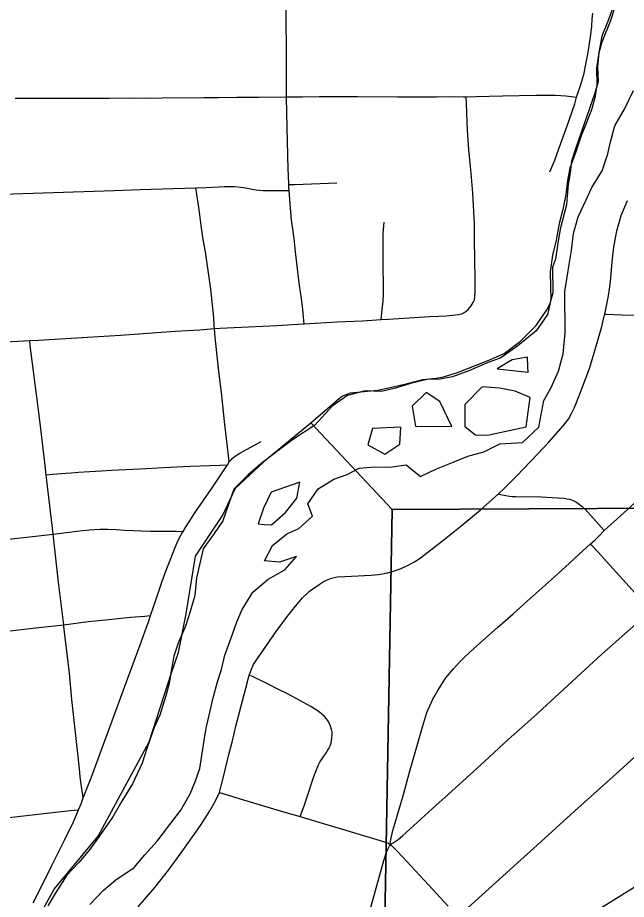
# Model space of a CAD drawing. Extents: x 0 to 34, y 0 to 22.
# Drawn here: x 4.0912 to 4.3311, y 16.0949 to 16.4424 of the extents above; entities that cross this region are included whole.
import ezdxf

# ---------------------------------------------------------------- set-up
doc = ezdxf.new("R2010")
doc.units = 0
for name, color, linetype in [('GM_X_City_Street', 7, 'Continuous'), ('GM_X_Corporation', 7, 'Continuous'), ('GM_X_Major_River', 7, 'Continuous'), ('GM_X_Rail_Line', 7, 'Continuous')]:
    doc.layers.add(name, color=color, linetype=linetype)

msp = doc.modelspace()

# ---------------------------------------------------------------- linework, layer by layer
at = {"layer": 'GM_X_City_Street'}
for points in [[(4.20412, 16.32173), (4.2039, 16.32427), (4.20363, 16.32737), (4.20306, 16.33168), (4.20231, 16.3369), (4.20193, 16.33996), (4.20154, 16.34334), (4.20075, 16.35011), (4.20013, 16.35536), (4.19916, 16.36275), (4.19856, 16.36888), (4.19818, 16.37427), (4.19809, 16.37537), (4.19805, 16.37656), (4.19793, 16.38028), (4.19788, 16.38246), (4.19726, 16.40479), (4.19719, 16.41113), (4.19718, 16.41146), (4.19716, 16.43119), (4.19709, 16.4399), (4.19705, 16.44641)], [(4.301, 16.38157), (4.30287, 16.38626), (4.30535, 16.39294), (4.30771, 16.3993), (4.31075, 16.40839), (4.31152, 16.411), (4.31323, 16.41609), (4.31444, 16.42054), (4.31501, 16.4234), (4.31603, 16.42862), (4.31692, 16.43485), (4.31749, 16.43892), (4.31768, 16.44178), (4.31786, 16.44419)], [(4.09023, 16.4106), (4.09674, 16.41058), (4.10481, 16.41064), (4.10915, 16.41063), (4.11534, 16.41068), (4.11843, 16.41064), (4.12151, 16.41063), (4.12732, 16.4107), (4.13784, 16.41072), (4.14278, 16.41067), (4.14834, 16.41073), (4.16462, 16.41089), (4.1702, 16.41091), (4.17765, 16.41105), (4.18258, 16.41103), (4.18626, 16.41105), (4.19719, 16.41113), (4.20009, 16.41115), (4.20348, 16.41115), (4.21, 16.41126), (4.21402, 16.4113), (4.2251, 16.41132), (4.2409, 16.41115), (4.24741, 16.4112), (4.25207, 16.41119), (4.25642, 16.4112), (4.26325, 16.41124), (4.26697, 16.41122), (4.26804, 16.41123), (4.27192, 16.41127), (4.28225, 16.41153), (4.2956, 16.41187), (4.30302, 16.41177), (4.30526, 16.41169), (4.30725, 16.41154), (4.30943, 16.41129), (4.31152, 16.411)], [(4.26872, 16.32729), (4.26994, 16.32874), (4.27075, 16.33008), (4.27122, 16.33118), (4.27145, 16.33241), (4.27157, 16.3345), (4.27157, 16.33776), (4.27157, 16.34108), (4.27145, 16.34532), (4.27127, 16.35656), (4.27121, 16.36115), (4.27064, 16.3732), (4.26996, 16.38102), (4.26967, 16.38377), (4.26956, 16.385), (4.26931, 16.38778), (4.26908, 16.39024), (4.26849, 16.39799), (4.26829, 16.40482), (4.26813, 16.40886), (4.26804, 16.41123)], [(4.04614, 16.37156), (4.08924, 16.37288), (4.12924, 16.37426), (4.13947, 16.37463), (4.16146, 16.37531), (4.16545, 16.37541), (4.17069, 16.37565), (4.17269, 16.37577), (4.17431, 16.37586), (4.17673, 16.37577), (4.17914, 16.37557), (4.18004, 16.37547), (4.18093, 16.37534), (4.1818, 16.37519), (4.18295, 16.37497), (4.18434, 16.37466), (4.18523, 16.37447), (4.18656, 16.37434), (4.18779, 16.37429), (4.18918, 16.37419), (4.19067, 16.37424), (4.19278, 16.37419), (4.19617, 16.37424), (4.19818, 16.37427)], [(4.17457, 16.26725), (4.1743, 16.26964), (4.17352, 16.27645), (4.17267, 16.28322), (4.17149, 16.29463), (4.17051, 16.3029), (4.169, 16.31646), (4.16877, 16.3198), (4.16871, 16.32078), (4.1685, 16.32419), (4.16734, 16.3353), (4.16622, 16.3436), (4.16518, 16.35004), (4.16426, 16.35491), (4.16348, 16.36043), (4.16283, 16.36565), (4.16247, 16.36842), (4.16184, 16.37271), (4.16146, 16.37531)], [(4.19805, 16.37656), (4.20042, 16.37666), (4.21702, 16.37732)], [(4.13867, 16.09196), (4.14526, 16.09952), (4.15062, 16.10636), (4.15562, 16.11315), (4.1608, 16.12041), (4.16327, 16.12401), (4.16689, 16.12978), (4.16912, 16.13376), (4.17078, 16.13703), (4.1714, 16.13955), (4.17257, 16.14418), (4.17434, 16.15138), (4.17584, 16.15738), (4.17724, 16.16314), (4.17916, 16.17062), (4.18178, 16.18056), (4.18212, 16.18181), (4.18249, 16.1831), (4.18329, 16.18539), (4.18422, 16.18738), (4.1849, 16.18859), (4.1857, 16.18983), (4.18779, 16.19285), (4.1931, 16.20038), (4.1976, 16.20654), (4.20074, 16.21043), (4.2035, 16.21371), (4.20529, 16.21547), (4.20623, 16.21629), (4.20748, 16.21728), (4.20999, 16.21901), (4.21166, 16.21999), (4.21291, 16.22062), (4.21486, 16.22148), (4.21714, 16.22197), (4.22017, 16.22216), (4.23047, 16.22265), (4.23343, 16.22296), (4.23651, 16.22345), (4.2397, 16.2244), (4.24231, 16.22525), (4.24481, 16.22641), (4.24729, 16.22771), (4.24873, 16.22858), (4.25002, 16.2295), (4.25871, 16.23617), (4.26583, 16.24198), (4.27201, 16.24703), (4.27369, 16.24836), (4.28055, 16.2546), (4.28304, 16.25687), (4.2878, 16.26169), (4.29621, 16.27041), (4.3004, 16.27498), (4.30615, 16.28147), (4.3073, 16.28275), (4.30836, 16.28417), (4.30965, 16.28657), (4.31049, 16.2885), (4.31152, 16.2907), (4.31376, 16.29648), (4.31653, 16.30405), (4.31847, 16.31027), (4.32126, 16.32012), (4.32249, 16.32524), (4.32257, 16.32557), (4.32402, 16.33269), (4.32442, 16.3354), (4.3248, 16.33844), (4.32537, 16.34455), (4.32564, 16.34733), (4.32619, 16.35198), (4.32692, 16.35629), (4.32733, 16.35831), (4.32789, 16.36024), (4.32838, 16.36207), (4.32912, 16.36442), (4.33159, 16.37035)], [(4.23446, 16.32345), (4.23486, 16.3273), (4.2352, 16.33062), (4.23538, 16.3334), (4.23539, 16.3371), (4.23528, 16.3442), (4.23521, 16.34975), (4.23524, 16.35346), (4.23531, 16.35748), (4.23551, 16.36026), (4.23566, 16.36178)], [(4.06739, 16.3135), (4.09596, 16.31508), (4.09946, 16.31527), (4.12312, 16.31665), (4.1318, 16.31718), (4.15333, 16.31876), (4.16299, 16.31934), (4.16877, 16.3198), (4.17107, 16.31998), (4.17648, 16.32028), (4.19348, 16.32108), (4.20361, 16.3217), (4.20412, 16.32173), (4.21718, 16.32244), (4.22711, 16.32293), (4.23446, 16.32345), (4.23741, 16.32355), (4.24143, 16.32384), (4.24742, 16.32419), (4.25353, 16.32455), (4.25714, 16.32478), (4.26005, 16.3249), (4.26267, 16.32513), (4.26476, 16.32536), (4.26624, 16.32567), (4.26744, 16.32624), (4.26872, 16.32729)], [(4.32257, 16.32557), (4.32333, 16.32551), (4.32952, 16.32529), (4.33427, 16.3251), (4.34084, 16.32483), (4.34819, 16.32452), (4.35829, 16.32391), (4.36405, 16.32356), (4.36738, 16.32336), (4.37089, 16.32324), (4.38757, 16.32241), (4.40237, 16.32162), (4.4033, 16.32157)], [(4.11708, 16.13483), (4.11663, 16.13769), (4.11636, 16.13938), (4.11616, 16.14111), (4.1159, 16.14334), (4.1156, 16.14634), (4.11486, 16.15238), (4.11254, 16.17363), (4.11157, 16.18405), (4.10943, 16.20244), (4.10936, 16.20308), (4.10729, 16.21987), (4.10556, 16.23527), (4.10514, 16.23877), (4.10501, 16.23992), (4.10247, 16.26225), (4.10195, 16.26699), (4.09998, 16.28358), (4.09741, 16.30301), (4.09619, 16.31312), (4.09596, 16.31508)], [(4.09738, 16.09348), (4.10176, 16.10235), (4.10469, 16.10818), (4.10986, 16.11845), (4.11318, 16.12545), (4.11521, 16.13021), (4.11622, 16.13257), (4.11708, 16.13483), (4.12011, 16.14271), (4.12935, 16.16778), (4.13331, 16.17856), (4.13767, 16.19018), (4.13941, 16.19483), (4.14199, 16.20214), (4.14272, 16.20417), (4.1436, 16.20672), (4.14612, 16.21398), (4.14819, 16.22031), (4.15, 16.22522), (4.15152, 16.22921), (4.1531, 16.23325), (4.15464, 16.23666), (4.15588, 16.23901), (4.1564, 16.23991), (4.1573, 16.24146), (4.15875, 16.24372), (4.16107, 16.24718), (4.16762, 16.25665), (4.17388, 16.26617), (4.17457, 16.26725), (4.17531, 16.26813), (4.17581, 16.26865), (4.17632, 16.26906), (4.17697, 16.26954), (4.17766, 16.27002), (4.1788, 16.27071), (4.18713, 16.2753)], [(4.10247, 16.26225), (4.10498, 16.26245), (4.11024, 16.26287), (4.11241, 16.26303), (4.11518, 16.26324), (4.12418, 16.26381), (4.12821, 16.26398), (4.13658, 16.26437), (4.13935, 16.26454), (4.14865, 16.26506), (4.1592, 16.26565), (4.17085, 16.26606), (4.17388, 16.26617)], [(4.23801, 16.11653), (4.23833, 16.11846), (4.23911, 16.12199), (4.23985, 16.12462), (4.24323, 16.13617), (4.24569, 16.14499), (4.25094, 16.1632), (4.25254, 16.16846), (4.25361, 16.17109), (4.25489, 16.17376), (4.25571, 16.17529), (4.25686, 16.17722), (4.25879, 16.1803), (4.26002, 16.18216), (4.26146, 16.18388), (4.26299, 16.18577), (4.26537, 16.18841), (4.26722, 16.19021), (4.26955, 16.19246), (4.27458, 16.19692), (4.28027, 16.20203), (4.28651, 16.2074), (4.2932, 16.21341), (4.30148, 16.22085), (4.30851, 16.22723), (4.31267, 16.231), (4.31689, 16.23487), (4.31889, 16.2367), (4.32013, 16.23783), (4.32237, 16.24025), (4.32875, 16.24604), (4.33703, 16.25355)], [(4.28055, 16.2546), (4.28153, 16.25441), (4.28357, 16.25399), (4.28504, 16.25373), (4.28629, 16.25361), (4.28754, 16.25359), (4.29758, 16.25347), (4.30182, 16.25325), (4.30656, 16.25293), (4.30761, 16.25279), (4.30871, 16.25256), (4.3095, 16.2523), (4.31018, 16.25203), (4.31116, 16.25154), (4.3118, 16.25117), (4.31271, 16.25052), (4.31358, 16.24984), (4.31426, 16.24924), (4.31487, 16.24859), (4.31919, 16.24381), (4.32237, 16.24025)], [(4.0829, 16.2363), (4.10514, 16.23877), (4.11261, 16.2397), (4.11443, 16.23994), (4.11685, 16.24022), (4.1195, 16.24047), (4.12132, 16.24068), (4.12378, 16.24082), (4.12657, 16.24079), (4.12998, 16.2406), (4.13337, 16.24037), (4.1436, 16.23996), (4.15352, 16.23992), (4.1564, 16.23991)], [(4.41615, 16.12818), (4.41382, 16.13066), (4.40104, 16.14423), (4.38392, 16.16242), (4.37575, 16.17086), (4.36661, 16.1803), (4.35782, 16.18979), (4.35356, 16.19449), (4.34696, 16.20177), (4.34051, 16.20893), (4.32971, 16.22091), (4.32326, 16.228), (4.31998, 16.23167), (4.3176, 16.23414), (4.31689, 16.23487)], [(4.23801, 16.11653), (4.23915, 16.1171), (4.24112, 16.11847), (4.24292, 16.11989), (4.25019, 16.12654), (4.25605, 16.13187), (4.26222, 16.13737), (4.27535, 16.14939), (4.28459, 16.15785), (4.29459, 16.16686), (4.32139, 16.19149), (4.33383, 16.20242), (4.34051, 16.20893)], [(4.08815, 16.20075), (4.09371, 16.20132), (4.09958, 16.20197), (4.10936, 16.20308), (4.11904, 16.20433), (4.12708, 16.20517), (4.13574, 16.20608), (4.14137, 16.20653), (4.1436, 16.20672)], [(4.20249, 16.12748), (4.20278, 16.12823), (4.20426, 16.1321), (4.20597, 16.13722), (4.20717, 16.14093), (4.20779, 16.14295), (4.20853, 16.14496), (4.20972, 16.14784), (4.21034, 16.149), (4.21104, 16.15011), (4.21182, 16.15126), (4.21268, 16.15241), (4.21321, 16.15327), (4.21383, 16.1543), (4.21431, 16.15536), (4.21474, 16.1566), (4.21507, 16.15837), (4.21519, 16.15977), (4.21515, 16.16072), (4.21494, 16.16187), (4.21453, 16.16314), (4.21416, 16.16405), (4.21366, 16.16499), (4.21297, 16.16598), (4.21214, 16.16697), (4.21111, 16.16791), (4.20963, 16.16902), (4.20819, 16.17001), (4.2068, 16.17087), (4.20245, 16.1732), (4.19758, 16.17582), (4.19355, 16.17786), (4.18988, 16.17969), (4.18352, 16.18279), (4.18249, 16.1831)], [(4.26466, 16.08783), (4.26757, 16.09042), (4.26866, 16.09149), (4.27138, 16.094), (4.2824, 16.104), (4.28956, 16.11045), (4.296, 16.11625), (4.31072, 16.12958), (4.32847, 16.14558), (4.34819, 16.16361)], [(4.17078, 16.13703), (4.18025, 16.13407), (4.19595, 16.12942), (4.20249, 16.12748), (4.20989, 16.12528), (4.21957, 16.12241), (4.23283, 16.11851), (4.23584, 16.11759), (4.23652, 16.11731), (4.23722, 16.11696), (4.23801, 16.11653), (4.23858, 16.11612), (4.23953, 16.11521), (4.24083, 16.11381), (4.24289, 16.11158), (4.25312, 16.10055), (4.26087, 16.09219)], [(4.0345, 16.12142), (4.03777, 16.12176), (4.06818, 16.12499), (4.07646, 16.12595), (4.08146, 16.12653), (4.09012, 16.12742), (4.10496, 16.12907), (4.11207, 16.12986), (4.11521, 16.13021)], [(4.21436, 16.03515), (4.21676, 16.04353), (4.21848, 16.04951), (4.22158, 16.06041), (4.22543, 16.07398), (4.23115, 16.0946), (4.23554, 16.11014), (4.23644, 16.11303), (4.2371, 16.11463), (4.23801, 16.11653)]]:
    msp.add_lwpolyline(points, dxfattribs=at)
at = {"layer": 'GM_X_Corporation'}
for points in [[(4.75095, 16.25107), (4.23879, 16.2485), (4.20678, 16.28265), (4.21899, 16.2932), (4.22241, 16.29451), (4.23322, 16.29556), (4.23796, 16.29666), (4.24479, 16.29812), (4.25087, 16.29978), (4.25599, 16.30031), (4.25902, 16.30086), (4.26453, 16.30252), (4.27688, 16.30735), (4.28297, 16.30996), (4.28944, 16.31484), (4.29556, 16.32104), (4.29977, 16.32726), (4.30112, 16.32972), (4.30229, 16.33406), (4.30217, 16.34411), (4.30333, 16.34732), (4.30434, 16.35432), (4.30532, 16.35962), (4.30767, 16.3687), (4.30829, 16.37665), (4.30909, 16.38119), (4.30969, 16.38592), (4.31124, 16.39084), (4.3188, 16.41276), (4.32016, 16.4173), (4.31983, 16.42298), (4.32044, 16.42866), (4.32161, 16.43282), (4.32509, 16.4417), (4.32664, 16.44681)], [(4.0933, 16.07661), (4.10559, 16.09887), (4.12299, 16.11977), (4.14298, 16.15694), (4.1519, 16.18416), (4.15461, 16.1921), (4.15757, 16.20742), (4.16134, 16.23013), (4.17207, 16.24635), (4.17285, 16.24805), (4.17708, 16.25692), (4.18987, 16.26876), (4.20678, 16.28265), (4.23879, 16.2485), (4.22989, 15.74816)]]:
    msp.add_lwpolyline(points, dxfattribs=at)
msp.add_lwpolyline([(4.75095, 16.25107), (4.74242, 15.74864), (4.22989, 15.74816), (4.23879, 16.2485)], close=True, dxfattribs=at)
at = {"layer": 'GM_X_Major_River'}
msp.add_line((4.24222, 16.28096), (4.23102, 16.28048), dxfattribs=at)
for points in [[(4.32574, 16.4462), (4.32401, 16.44128), (4.32151, 16.43503), (4.32033, 16.42858), (4.31935, 16.42251), (4.31949, 16.41586), (4.31871, 16.41074), (4.31735, 16.40601), (4.31523, 16.4007), (4.31331, 16.39578), (4.31119, 16.38953), (4.30887, 16.38309), (4.3079, 16.37815), (4.30729, 16.37265), (4.30612, 16.36677), (4.30457, 16.36128), (4.30339, 16.35464), (4.30203, 16.34876), (4.30104, 16.34213), (4.3012, 16.33624), (4.30135, 16.33111), (4.29999, 16.32543), (4.2956, 16.319), (4.28836, 16.31297), (4.2817, 16.30826), (4.27601, 16.3062), (4.26898, 16.30321), (4.26253, 16.30078), (4.25779, 16.29986), (4.25267, 16.2997), (4.24603, 16.29822), (4.24015, 16.29636), (4.23465, 16.29506), (4.22821, 16.29529), (4.2212, 16.29343), (4.21511, 16.28929), (4.20832, 16.2817)], [(4.29663, 16.28103), (4.29864, 16.29145), (4.30133, 16.29637), (4.3044, 16.303), (4.30615, 16.30982), (4.30695, 16.31817), (4.30699, 16.32311), (4.30683, 16.32899), (4.30687, 16.3345), (4.30765, 16.33924), (4.30864, 16.34512), (4.30943, 16.35062), (4.31023, 16.35726), (4.31216, 16.36389), (4.31523, 16.37052), (4.31754, 16.37544), (4.32156, 16.38206), (4.32387, 16.38869), (4.32485, 16.39343), (4.32659, 16.39969), (4.33042, 16.40631), (4.33387, 16.41369)], [(4.29234, 16.30477), (4.29212, 16.30858), (4.28605, 16.30747), (4.28016, 16.3039)], [(4.28016, 16.3039), (4.29246, 16.30269), (4.29234, 16.30477)], [(4.29159, 16.28107), (4.29316, 16.29262), (4.2873, 16.29513), (4.28106, 16.2963), (4.27425, 16.29691), (4.26742, 16.28997), (4.26749, 16.28125)], [(4.26228, 16.28129), (4.25754, 16.29113), (4.25226, 16.29457), (4.24674, 16.28929), (4.24807, 16.2814)], [(4.20832, 16.2817), (4.19949, 16.27597), (4.19377, 16.27165), (4.18709, 16.26658), (4.18212, 16.26225), (4.17639, 16.2566), (4.17426, 16.25055), (4.17213, 16.24411), (4.16867, 16.23902), (4.16427, 16.23298), (4.16289, 16.22672), (4.16172, 16.22161), (4.1611, 16.21459), (4.15916, 16.20835), (4.15741, 16.20248), (4.15451, 16.19586), (4.15277, 16.19075), (4.15177, 16.18488), (4.15098, 16.17995), (4.14962, 16.17502), (4.14728, 16.16745), (4.14497, 16.16254), (4.14226, 16.15478), (4.14032, 16.14853), (4.13646, 16.1404), (4.13224, 16.1336), (4.12878, 16.12737), (4.1238, 16.12038), (4.11958, 16.11434), (4.11537, 16.10944), (4.11059, 16.10436), (4.10598, 16.09718), (4.1031, 16.09227)], [(4.24807, 16.2814), (4.26228, 16.28129)], [(4.26749, 16.28125), (4.2716, 16.27789), (4.27635, 16.27786), (4.29159, 16.28107)], [(4.11961, 16.0929), (4.12496, 16.09836), (4.12993, 16.1025), (4.13717, 16.10738), (4.14138, 16.11247), (4.14616, 16.11775), (4.15115, 16.12435), (4.15555, 16.13001), (4.1592, 16.13643), (4.16133, 16.14154), (4.16307, 16.14646), (4.16467, 16.15745), (4.16546, 16.16238), (4.16821, 16.17431), (4.16996, 16.18056), (4.17151, 16.18548), (4.17288, 16.19117), (4.1752, 16.1976), (4.17753, 16.20422), (4.17965, 16.20914), (4.18387, 16.21594), (4.18998, 16.22102), (4.19646, 16.22476), (4.20105, 16.23004), (4.1944, 16.22781), (4.18852, 16.22824), (4.1916, 16.23429), (4.19732, 16.23899), (4.20208, 16.24104), (4.20743, 16.24593), (4.20557, 16.25069), (4.2096, 16.25673), (4.21588, 16.26048), (4.22102, 16.26234), (4.22578, 16.26477), (4.23186, 16.26529), (4.23793, 16.26525), (4.24439, 16.26615), (4.25004, 16.26155), (4.25633, 16.26454), (4.2628, 16.26714), (4.2687, 16.26957), (4.27497, 16.27123), (4.28125, 16.27441), (4.29012, 16.27491), (4.29663, 16.28103)], [(4.23102, 16.28048), (4.22927, 16.27404), (4.23588, 16.27038), (4.24179, 16.27432), (4.24222, 16.28096)], [(4.2024, 16.25925), (4.19118, 16.25535), (4.1881, 16.24911), (4.18597, 16.24287), (4.18855, 16.24266)], [(4.18855, 16.24266), (4.19128, 16.24245), (4.19682, 16.24734), (4.20122, 16.253), (4.2024, 16.25925)]]:
    msp.add_lwpolyline(points, dxfattribs=at)
at = {"layer": 'GM_X_Rail_Line'}
msp.add_lwpolyline([(4.15293, 16.05922), (4.17398, 16.05703), (4.20024, 16.0564), (4.23441, 16.05966), (4.26773, 16.06786), (4.29331, 16.07623), (4.3164, 16.08865), (4.34332, 16.10532), (4.36475, 16.12232), (4.38646, 16.14048), (4.40334, 16.15893), (4.41816, 16.18091), (4.48068, 16.27821), (4.62499, 16.50082), (4.83086, 16.81428), (4.95348, 17.00356)], dxfattribs=at)

doc.saveas('drawing.dxf')
